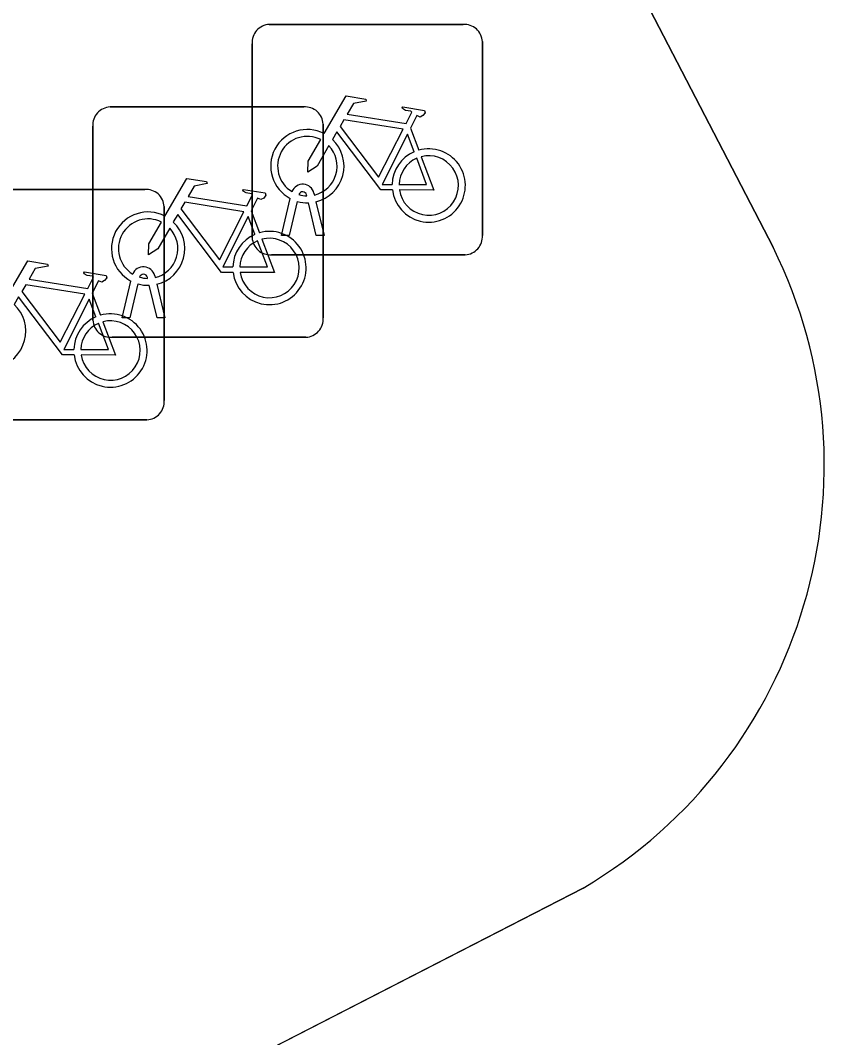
# Model space of a CAD drawing. Extents: x 158835 to 160077, y 386387 to 387778.
# Drawn here: x 159692.635 to 159696.159, y 387536.241 to 387540.654 of the extents above; entities that cross this region are included whole.
import ezdxf

# ---------------------------------------------------------------- set-up
doc = ezdxf.new("R2010")
doc.units = 0
for name, color, linetype in [('IMGEO_Fietsenrek', 7, 'Continuous'), ('IMGEO_Rijbaan_lokaal_open', 7, 'Continuous'), ('IMGEO_Voetpad_open', 7, 'Continuous')]:
    doc.layers.add(name, color=color, linetype=linetype)

msp = doc.modelspace()

# ---------------------------------------------------------------- linework, layer by layer
at = {"layer": 'IMGEO_Fietsenrek'}
for p, q in [((159693.7149, 387540.6365), (159694.5558, 387540.6365)), ((159694.5558, 387540.6365), (159693.7149, 387540.6365)), ((159694.6395, 387540.5621), (159694.6395, 387539.7212)), ((159694.6395, 387539.7212), (159694.6395, 387540.5621)), ((159693.6405, 387539.7119), (159693.6405, 387540.5528)), ((159693.6405, 387540.5528), (159693.6405, 387539.7119)), ((159693.0239, 387540.2785), (159693.8648, 387540.2785)), ((159693.8648, 387540.2785), (159693.0239, 387540.2785)), ((159692.9495, 387539.3539), (159692.9495, 387540.1948)), ((159692.9495, 387540.1948), (159692.9495, 387539.3539)), ((159693.9485, 387540.2041), (159693.9485, 387539.3632)), ((159693.9485, 387539.3632), (159693.9485, 387540.2041)), ((159694.3272, 387540.1862), (159694.3635, 387540.091)), ((159692.3339, 387539.9205), (159693.1748, 387539.9205)), ((159693.1748, 387539.9205), (159692.3339, 387539.9205)), ((159693.9086, 387539.9044), (159693.9104, 387539.8965)), ((159693.7675, 387539.7213), (159693.8058, 387539.8813)), ((159693.8362, 387539.8691), (159693.8009, 387539.7213)), ((159693.8779, 387539.8929), (159693.8769, 387539.8972)), ((159693.919, 387539.7213), (159693.8851, 387539.863)), ((159693.9174, 387539.8673), (159693.9524, 387539.7213)), ((159693.2585, 387539.8461), (159693.2585, 387539.0052)), ((159693.2585, 387539.0052), (159693.2585, 387539.8461)), ((159693.6362, 387539.8282), (159693.6725, 387539.733)), ((159693.8009, 387539.7213), (159693.7675, 387539.7213)), ((159693.9524, 387539.7213), (159693.919, 387539.7213)), ((159694.5651, 387539.6375), (159693.7242, 387539.6375)), ((159693.7242, 387539.6375), (159694.5651, 387539.6375)), ((159693.2176, 387539.5464), (159693.2194, 387539.5385)), ((159693.0765, 387539.3633), (159693.1148, 387539.5233)), ((159693.1452, 387539.5111), (159693.1099, 387539.3633)), ((159693.1869, 387539.5349), (159693.1859, 387539.5392)), ((159693.228, 387539.3633), (159693.1941, 387539.505)), ((159693.2264, 387539.5093), (159693.2614, 387539.3633)), ((159692.9462, 387539.4702), (159692.9825, 387539.375)), ((159693.1099, 387539.3633), (159693.0765, 387539.3633)), ((159693.2614, 387539.3633), (159693.228, 387539.3633)), ((159693.8741, 387539.2795), (159693.0332, 387539.2795)), ((159693.0332, 387539.2795), (159693.8741, 387539.2795)), ((159693.1841, 387538.9215), (159692.3432, 387538.9215)), ((159692.3432, 387538.9215), (159693.1841, 387538.9215))]:
    msp.add_line(p, q, dxfattribs=at)
for points in [[(159693.9531, 387540.1632), (159694.0478, 387540.3267), (159694.134, 387540.3129), (159694.1357, 387540.3042), (159694.0796, 387540.2933), (159694.0534, 387540.248), (159694.3086, 387540.2072)], [(159694.3086, 387540.2072), (159694.3336, 387540.256), (159694.3285, 387540.26), (159694.3053, 387540.2637), (159694.2926, 387540.2712), (159694.2916, 387540.2743), (159694.2938, 387540.2789), (159694.3886, 387540.2638), (159694.3909, 387540.2535), (159694.3815, 387540.2411), (159694.3691, 387540.2347), (159694.3546, 387540.2409), (159694.3272, 387540.1862)], [(159694.2957, 387540.182), (159694.0389, 387540.223), (159694.0222, 387540.1942), (159694.1892, 387539.9739), (159694.2957, 387540.182)], [(159694.2488, 387539.9185), (159694.1991, 387539.9186), (159694.0084, 387540.1703), (159693.9894, 387540.1375)], [(159693.9738, 387540.1107), (159693.9222, 387540.0215), (159693.8823, 387539.9955), (159693.8835, 387540.043), (159693.938, 387540.1372)], [(159694.3437, 387540.084), (159694.3144, 387540.1608), (159694.205, 387539.9427), (159694.2477, 387539.9426)], [(159694.2777, 387539.9425), (159694.3976, 387539.9423), (159694.3544, 387540.0559)], [(159694.3742, 387540.0628), (159694.4292, 387539.9182), (159694.2791, 387539.9185)], [(159693.2621, 387539.8052), (159693.3568, 387539.9687), (159693.443, 387539.9549), (159693.4447, 387539.9462), (159693.3886, 387539.9353), (159693.3624, 387539.89), (159693.6176, 387539.8492)], [(159693.6176, 387539.8492), (159693.6426, 387539.898), (159693.6375, 387539.902), (159693.6143, 387539.9057), (159693.6016, 387539.9132), (159693.6006, 387539.9163), (159693.6028, 387539.9209), (159693.6976, 387539.9058), (159693.6999, 387539.8955), (159693.6905, 387539.8831), (159693.6781, 387539.8767), (159693.6636, 387539.8829), (159693.6362, 387539.8282)], [(159693.6047, 387539.824), (159693.3479, 387539.865), (159693.3312, 387539.8362), (159693.4982, 387539.6159), (159693.6047, 387539.824)], [(159693.5578, 387539.5605), (159693.5081, 387539.5606), (159693.3174, 387539.8123), (159693.2984, 387539.7795)], [(159693.2828, 387539.7527), (159693.2312, 387539.6635), (159693.1913, 387539.6375), (159693.1925, 387539.685), (159693.247, 387539.7792)], [(159693.6527, 387539.726), (159693.6234, 387539.8028), (159693.514, 387539.5847), (159693.5567, 387539.5846)], [(159693.5867, 387539.5845), (159693.7066, 387539.5843), (159693.6634, 387539.6979)], [(159693.6832, 387539.7048), (159693.7382, 387539.5602), (159693.5881, 387539.5605)], [(159692.5721, 387539.4472), (159692.6668, 387539.6107), (159692.753, 387539.5969), (159692.7547, 387539.5882), (159692.6986, 387539.5773), (159692.6724, 387539.532), (159692.9276, 387539.4912)], [(159692.9276, 387539.4912), (159692.9526, 387539.54), (159692.9475, 387539.544), (159692.9243, 387539.5477), (159692.9116, 387539.5552), (159692.9106, 387539.5583), (159692.9128, 387539.5629), (159693.0076, 387539.5478), (159693.0099, 387539.5375), (159693.0005, 387539.5251), (159692.9881, 387539.5187), (159692.9736, 387539.5249), (159692.9462, 387539.4702)], [(159692.9147, 387539.466), (159692.6579, 387539.507), (159692.6412, 387539.4782), (159692.8082, 387539.2579), (159692.9147, 387539.466)], [(159692.8678, 387539.2025), (159692.8181, 387539.2026), (159692.6274, 387539.4543), (159692.6084, 387539.4215)], [(159692.9627, 387539.368), (159692.9334, 387539.4448), (159692.824, 387539.2267), (159692.8667, 387539.2266)], [(159692.8967, 387539.2265), (159693.0166, 387539.2263), (159692.9734, 387539.3399)], [(159692.9932, 387539.3468), (159693.0482, 387539.2022), (159692.8981, 387539.2025)]]:
    msp.add_lwpolyline(points, dxfattribs=at)
for centre, radius, start, end in [((159693.7182, 387540.5586), 0.0779, 92.4484, 184.2845), ((159693.7182, 387540.5586), 0.0779, 92.4484, 184.2845), ((159694.5616, 387540.5588), 0.0779, 2.4484, 94.2845), ((159694.5616, 387540.5588), 0.0779, 2.4484, 94.2845), ((159693.0272, 387540.2006), 0.0779, 92.4484, 184.2845), ((159693.0272, 387540.2006), 0.0779, 92.4484, 184.2845), ((159693.8706, 387540.2008), 0.0779, 2.4484, 94.2845), ((159693.8706, 387540.2008), 0.0779, 2.4484, 94.2845), ((159693.8801, 387540.0219), 0.159, 62.6766, 242.1369), ((159693.8801, 387540.0219), 0.129, 63.3192, 238.903), ((159693.8801, 387540.0219), 0.159, 283.5766, 46.6042), ((159693.8801, 387540.0219), 0.129, 283.6043, 43.4302), ((159694.4067, 387539.9379), 0.159, 113.3408, 178.3217), ((159694.4067, 387539.9379), 0.159, 187.0065, 105.7708), ((159694.4067, 387539.9379), 0.129, 113.923, 177.9556), ((159694.4067, 387539.9379), 0.129, 188.6715, 104.5883), ((159693.8599, 387539.8933), 0.0499, 12.8025, 158.6934), ((159693.1806, 387539.8428), 0.0779, 2.4484, 94.2845), ((159693.1806, 387539.8428), 0.0779, 2.4484, 94.2845), ((159693.8599, 387539.8933), 0.0174, 12.8025, 163.4502), ((159693.8801, 387540.0219), 0.159, 253.9967, 271.7867), ((159693.8801, 387540.0219), 0.129, 253.415, 269.0204), ((159693.1891, 387539.6639), 0.159, 62.6766, 242.1369), ((159693.1891, 387539.6639), 0.129, 63.3192, 238.903), ((159693.1891, 387539.6639), 0.159, 283.5766, 46.6042), ((159693.1891, 387539.6639), 0.129, 283.6043, 43.4302), ((159693.7157, 387539.5799), 0.159, 113.3408, 178.3217), ((159693.7157, 387539.5799), 0.159, 187.0065, 105.7708), ((159693.7157, 387539.5799), 0.129, 113.923, 177.9556), ((159693.7157, 387539.5799), 0.129, 188.6715, 104.5883), ((159693.7184, 387539.7152), 0.0779, 182.4484, 274.2845), ((159693.7184, 387539.7152), 0.0779, 182.4484, 274.2845), ((159694.5618, 387539.7154), 0.0779, 272.4484, 4.2845), ((159694.5618, 387539.7154), 0.0779, 272.4484, 4.2845), ((159693.1689, 387539.5353), 0.0499, 12.8025, 158.6934), ((159693.1689, 387539.5353), 0.0174, 12.8025, 163.4502), ((159693.1891, 387539.6639), 0.159, 253.9967, 271.7867), ((159693.1891, 387539.6639), 0.129, 253.415, 269.0204), ((159692.4991, 387539.3059), 0.159, 283.5766, 46.6042), ((159693.0257, 387539.2219), 0.159, 187.0065, 105.7708), ((159693.0257, 387539.2219), 0.159, 113.3408, 178.3217), ((159693.0257, 387539.2219), 0.129, 113.923, 177.9556), ((159693.0257, 387539.2219), 0.129, 188.6715, 104.5883), ((159693.0274, 387539.3572), 0.0779, 182.4484, 274.2845), ((159693.0274, 387539.3572), 0.0779, 182.4484, 274.2845), ((159693.8708, 387539.3574), 0.0779, 272.4484, 4.2845), ((159693.8708, 387539.3574), 0.0779, 272.4484, 4.2845), ((159693.1808, 387538.9994), 0.0779, 272.4484, 4.2845), ((159693.1808, 387538.9994), 0.0779, 272.4484, 4.2845)]:
    msp.add_arc(centre, radius, start, end, dxfattribs=at)
at = {"layer": 'IMGEO_Rijbaan_lokaal_open'}
for points in [[(159713.436, 387524.278), (159713.825, 387524.475), (159711.228, 387529.727), (159708.954, 387528.572), (159705.451, 387529.455), (159696.196, 387547.328), (159692.871, 387545.509), (159695.901, 387539.67)], [(159695.077, 387536.89), (159689.279, 387533.913), (159694.036, 387524.698), (159699.359, 387527.463), (159702.094, 387522.322), (159684.89, 387513.443), (159683.821, 387512.885), (159686.027, 387508.598), (159657.147, 387493.584), (159654.904, 387497.897), (159654.848, 387497.868), (159653.806, 387499.866), (159653.677, 387500.114), (159650.198, 387498.32), (159650.34, 387498.028), (159651.314, 387496.032), (159650.099, 387495.401), (159652.35, 387491.083), (159623.357, 387476.037)]]:
    msp.add_lwpolyline(points, dxfattribs=at)
msp.add_arc((159693.9928, 387538.7235), 2.13, 300.5965, 26.3836, dxfattribs=at)
at = {"layer": 'IMGEO_Voetpad_open'}
for points in [[(159695.901, 387539.67), (159692.871, 387545.509), (159691.929, 387547.34), (159691.754, 387547.68)], [(159694.036, 387524.698), (159689.279, 387533.913), (159695.077, 387536.89)]]:
    msp.add_lwpolyline(points, dxfattribs=at)
msp.add_arc((159693.9928, 387538.7235), 2.13, 300.5965, 26.3836, dxfattribs=at)

doc.saveas('drawing.dxf')
